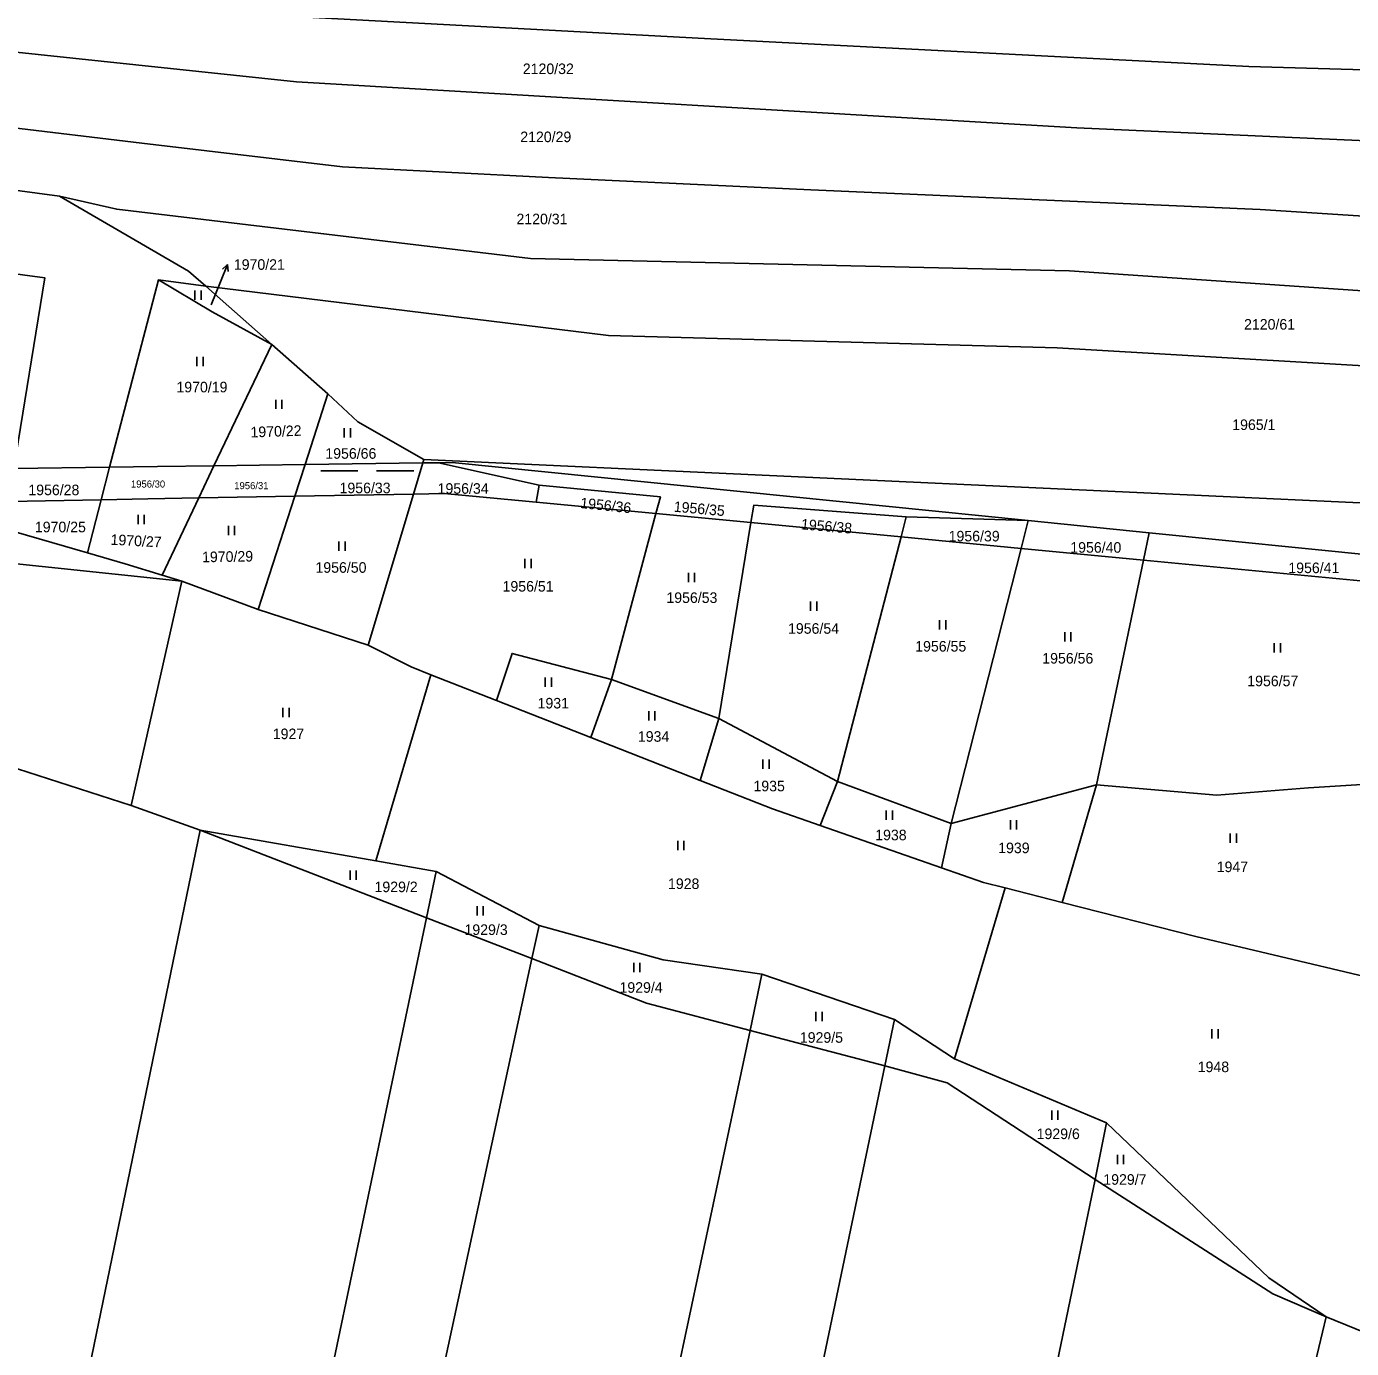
# Model space of a CAD drawing. Extents: x -776734 to -748832, y -1118122 to -976986.
# Drawn here: x -753463.9 to -753250.5, y -1116961.2 to -1116748.3 of the extents above; entities that cross this region are included whole.
import ezdxf

# ---------------------------------------------------------------- set-up
doc = ezdxf.new("R2010")
doc.units = 0
for name, color, linetype in [('KM_Hranice parcel', 7, 'Continuous'), ('KM_Parcelní čísla', 7, 'Continuous'), ('KM_Pop  PČ popisy', 7, 'Continuous'), ('KM_Značky kultur', 7, 'Continuous')]:
    doc.layers.add(name, color=color, linetype=linetype)

msp = doc.modelspace()

# ---------------------------------------------------------------- linework, layer by layer
at = {"layer": 'KM_Hranice parcel'}
for p, q in [((-753450.5, -1116819.27), (-753442.63, -1116789.06)), ((-753442.63, -1116789.06), (-753435.02, -1116790.11)), ((-753435.02, -1116790.11), (-753424.41, -1116799.48)), ((-753433.7, -1116819.02), (-753424.41, -1116799.48)), ((-753424.41, -1116799.48), (-753415.36, -1116807.46)), ((-753415.36, -1116807.46), (-753419.03, -1116818.83)), ((-753399.92, -1116818.02), (-753400.09, -1116818.57)), ((-753465.91, -1116819.46), (-753450.5, -1116819.27)), ((-753451.87, -1116824.49), (-753450.5, -1116819.27)), ((-753436.15, -1116824.18), (-753433.7, -1116819.02)), ((-753419.03, -1116818.83), (-753433.7, -1116819.02)), ((-753420.67, -1116823.91), (-753419.03, -1116818.83)), ((-753400.09, -1116818.57), (-753419.03, -1116818.83)), ((-753401.58, -1116823.57), (-753400.09, -1116818.57)), ((-753400.09, -1116818.57), (-753397.57, -1116818.54)), ((-753381.36, -1116822.13), (-753397.57, -1116818.54)), ((-753381.8, -1116824.89), (-753381.36, -1116822.13)), ((-753442.06, -1116836.64), (-753436.15, -1116824.18)), ((-753436.15, -1116824.18), (-753420.67, -1116823.91)), ((-753420.67, -1116823.91), (-753426.57, -1116842.16)), ((-753420.67, -1116823.91), (-753401.58, -1116823.57)), ((-753408.85, -1116847.9), (-753401.58, -1116823.57)), ((-753401.58, -1116823.57), (-753396.61, -1116823.48)), ((-753396.61, -1116823.48), (-753381.8, -1116824.89)), ((-753466.81, -1116824.76), (-753451.87, -1116824.49)), ((-753454.07, -1116833.06), (-753451.87, -1116824.49)), ((-753381.8, -1116824.89), (-753362.54, -1116826.72)), ((-753369.7, -1116853.46), (-753362.54, -1116826.72)), ((-753362.54, -1116826.72), (-753347.25, -1116828.18)), ((-753352.43, -1116859.7), (-753347.25, -1116828.18)), ((-753347.25, -1116828.18), (-753323.07, -1116830.48)), ((-753323.07, -1116830.48), (-753322.22, -1116827.23)), ((-753322.22, -1116827.23), (-753302.61, -1116827.85)), ((-753303.74, -1116832.32), (-753302.61, -1116827.85)), ((-753302.61, -1116827.85), (-753283.12, -1116829.81)), ((-753333.3, -1116869.87), (-753323.07, -1116830.48)), ((-753323.07, -1116830.48), (-753303.74, -1116832.32)), ((-753284.04, -1116834.2), (-753283.12, -1116829.81)), ((-753283.12, -1116829.81), (-753232.33, -1116834.93)), ((-753314.98, -1116876.62), (-753303.74, -1116832.32)), ((-753303.74, -1116832.32), (-753284.04, -1116834.2)), ((-753291.61, -1116870.41), (-753284.04, -1116834.2)), ((-753284.04, -1116834.2), (-753233.26, -1116839.04)), ((-753438.87, -1116837.62), (-753442.06, -1116836.64)), ((-753447.01, -1116873.75), (-753438.87, -1116837.62)), ((-753426.57, -1116842.16), (-753438.87, -1116837.62)), ((-753408.85, -1116847.9), (-753426.57, -1116842.16)), ((-753407.64, -1116882.66), (-753398.77, -1116852.66)), ((-753388.22, -1116856.8), (-753398.77, -1116852.66)), ((-753373, -1116862.78), (-753369.7, -1116853.46)), ((-753352.43, -1116859.7), (-753369.7, -1116853.46)), ((-753373, -1116862.78), (-753388.22, -1116856.8)), ((-753355.39, -1116869.69), (-753352.43, -1116859.7)), ((-753333.3, -1116869.87), (-753352.43, -1116859.7)), ((-753355.39, -1116869.69), (-753373, -1116862.78)), ((-753447.01, -1116873.75), (-753471.67, -1116865.81)), ((-753336.09, -1116876.95), (-753333.3, -1116869.87)), ((-753314.98, -1116876.62), (-753333.3, -1116869.87)), ((-753291.61, -1116870.41), (-753314.98, -1116876.62)), ((-753297.1, -1116889.33), (-753291.61, -1116870.41)), ((-753435.92, -1116877.71), (-753447.01, -1116873.75)), ((-753462.09, -1117004.54), (-753435.92, -1116877.71)), ((-753407.64, -1116882.66), (-753435.92, -1116877.71)), ((-753399.47, -1116891.82), (-753435.92, -1116877.71)), ((-753316.57, -1116883.75), (-753336.09, -1116876.95)), ((-753316.57, -1116883.75), (-753314.98, -1116876.62)), ((-753397.91, -1116884.37), (-753407.64, -1116882.66)), ((-753399.47, -1116891.82), (-753397.91, -1116884.37)), ((-753381.36, -1116893.07), (-753397.91, -1116884.37)), ((-753314.43, -1116914.51), (-753306.3, -1116886.99)), ((-753306.3, -1116886.99), (-753297.1, -1116889.33)), ((-753382.5, -1116898.34), (-753399.47, -1116891.82)), ((-753382.5, -1116898.34), (-753381.36, -1116893.07)), ((-753347.38, -1116909.93), (-753345.48, -1116900.87)), ((-753324.12, -1116908.2), (-753345.48, -1116900.87)), ((-753325.66, -1116915.65), (-753324.12, -1116908.2)), ((-753314.43, -1116914.51), (-753324.12, -1116908.2)), ((-753375.07, -1117040.37), (-753347.38, -1116909.93)), ((-753325.66, -1116915.65), (-753347.38, -1116909.93)), ((-753353.57, -1117049.18), (-753325.66, -1116915.65)), ((-753289.98, -1116924.8), (-753314.43, -1116914.51)), ((-753291.83, -1116933.97), (-753289.98, -1116924.8)), ((-753318.69, -1117063.56), (-753291.83, -1116933.97)), ((-753246.8, -1116959.22), (-753254.6, -1116956.07))]:
    msp.add_line(p, q, dxfattribs=at)
for points in [[(-753103.76, -1116765.28), (-753165.33, -1116759.04), (-753203.83, -1116756.56), (-753267.06, -1116754.71), (-753354.73, -1116750.2), (-753427.75, -1116746.28), (-753500.31, -1116739.58), (-753553.72, -1116732.89), (-753624.54, -1116725.74), (-753677.44, -1116716.33)], [(-753102.11, -1116776.28), (-753197.86, -1116768.98), (-753294.74, -1116764.58), (-753420.39, -1116757.2), (-753487.95, -1116750.06), (-753529.24, -1116746.37), (-753624.71, -1116735.91), (-753655.25, -1116729.94)], [(-753631.13, -1116743.21), (-753557.27, -1116753.67), (-753445.34, -1116767.1), (-753413.02, -1116770.9), (-753379.81, -1116772.6), (-753337.57, -1116774.57), (-753265.24, -1116777.74), (-753191.96, -1116782.46), (-753138.09, -1116786.69), (-753103.25, -1116790.53)], [(-753458.6, -1116775.63), (-753492.59, -1116771.05), (-753525.53, -1116767.38)], [(-753458.6, -1116775.63), (-753449.36, -1116777.72), (-753382.73, -1116785.64), (-753295.93, -1116787.65), (-753235.32, -1116791.75), (-753154.55, -1116797.43), (-753105.08, -1116802.76)], [(-753435.02, -1116790.11), (-753437.79, -1116787.67), (-753458.6, -1116775.63)], [(-753468.14, -1116787.81), (-753460.93, -1116788.78), (-753465.91, -1116819.46)], [(-753424.41, -1116799.48), (-753433.98, -1116794.22), (-753442.63, -1116789.06)], [(-753108.5, -1116814.7), (-753159.79, -1116808.11), (-753297.91, -1116800.04), (-753370.16, -1116798.06), (-753435.02, -1116790.11)], [(-753399.92, -1116818.02), (-753410.56, -1116811.93), (-753415.36, -1116807.46)], [(-753116.09, -1116831.11), (-753232.92, -1116825.72), (-753399.92, -1116818.02)], [(-753433.7, -1116819.02), (-753442.78, -1116819.14), (-753450.5, -1116819.27)], [(-753397.57, -1116818.54), (-753395.35, -1116818.51), (-753302.61, -1116827.85)], [(-753381.36, -1116822.13), (-753361.82, -1116824.03), (-753362.54, -1116826.72)], [(-753451.87, -1116824.49), (-753444.33, -1116824.33), (-753436.15, -1116824.18)], [(-753438.87, -1116837.62), (-753472.17, -1116834.13), (-753483.52, -1116831.89), (-753491.46, -1116830.49), (-753506.42, -1116826.12)], [(-753454.07, -1116833.06), (-753467.62, -1116829.13), (-753466.81, -1116824.76)], [(-753347.25, -1116828.18), (-753346.79, -1116825.38), (-753322.22, -1116827.23)], [(-753442.06, -1116836.64), (-753448.02, -1116834.81), (-753454.07, -1116833.06)], [(-753398.77, -1116852.66), (-753401.96, -1116851.42), (-753408.85, -1116847.9)], [(-753369.7, -1116853.46), (-753385.69, -1116849.25), (-753388.22, -1116856.8)], [(-753336.09, -1116876.95), (-753343.77, -1116874.27), (-753355.39, -1116869.69)], [(-753240.22, -1116869.82), (-753257.45, -1116870.87), (-753272.22, -1116872.07), (-753291.61, -1116870.41)], [(-753306.3, -1116886.99), (-753309.81, -1116886.1), (-753316.57, -1116883.75)], [(-753297.1, -1116889.33), (-753275.62, -1116894.8), (-753248.46, -1116901.26)], [(-753479.72, -1117254.15), (-753453.93, -1117142.88), (-753426.18, -1117019.22), (-753399.47, -1116891.82)], [(-753345.48, -1116900.87), (-753361.39, -1116898.55), (-753381.36, -1116893.07)], [(-753462.83, -1117261.49), (-753437.64, -1117149.64), (-753410.07, -1117025.95), (-753382.5, -1116898.34)], [(-753347.38, -1116909.93), (-753364.06, -1116905.53), (-753382.5, -1116898.34)], [(-753291.83, -1116933.97), (-753315.65, -1116918.38), (-753325.66, -1116915.65)], [(-753254.6, -1116956.07), (-753263.86, -1116949.77), (-753289.98, -1116924.8)], [(-753254.6, -1116956.07), (-753263.19, -1116952.35), (-753291.83, -1116933.97)], [(-753254.6, -1116956.07), (-753283.56, -1117077.04), (-753310.94, -1117200.91), (-753336.23, -1117311.02)]]:
    msp.add_lwpolyline(points, dxfattribs=at)
at = {"layer": 'KM_Pop  PČ popisy'}
for p, q in [((-753432.63, -1116789.4), (-753431.506, -1116786.618)), ((-753431.506, -1116786.618), (-753432.345, -1116787.358)), ((-753431.506, -1116786.618), (-753431.417, -1116787.734)), ((-753434.13, -1116793.1), (-753432.63, -1116789.4))]:
    msp.add_line(p, q, dxfattribs=at)
at = {"layer": 'KM_Značky kultur'}
for p, q in [((-753436.771, -1116792.28), (-753436.771, -1116790.78)), ((-753435.77, -1116792.28), (-753435.77, -1116790.78)), ((-753436.461, -1116802.96), (-753436.461, -1116801.46)), ((-753435.46, -1116802.96), (-753435.46, -1116801.46)), ((-753423.761, -1116809.88), (-753423.761, -1116808.38)), ((-753422.76, -1116809.88), (-753422.76, -1116808.38)), ((-753412.731, -1116814.45), (-753412.731, -1116812.95)), ((-753411.73, -1116814.45), (-753411.73, -1116812.95)), ((-753416.509, -1116819.83), (-753410.509, -1116819.83)), ((-753407.509, -1116819.83), (-753401.509, -1116819.83)), ((-753445.931, -1116828.42), (-753445.931, -1116826.92)), ((-753444.93, -1116828.42), (-753444.93, -1116826.92)), ((-753431.381, -1116830.22), (-753431.381, -1116828.72)), ((-753430.38, -1116830.22), (-753430.38, -1116828.72)), ((-753413.591, -1116832.7), (-753413.591, -1116831.2)), ((-753412.59, -1116832.7), (-753412.59, -1116831.2)), ((-753383.641, -1116835.52), (-753383.641, -1116834.02)), ((-753382.64, -1116835.52), (-753382.64, -1116834.02)), ((-753357.301, -1116837.76), (-753357.301, -1116836.26)), ((-753356.3, -1116837.76), (-753356.3, -1116836.26)), ((-753337.651, -1116842.39), (-753337.651, -1116840.89)), ((-753336.65, -1116842.39), (-753336.65, -1116840.89)), ((-753316.851, -1116845.39), (-753316.851, -1116843.89)), ((-753315.85, -1116845.39), (-753315.85, -1116843.89)), ((-753296.711, -1116847.32), (-753296.711, -1116845.82)), ((-753295.71, -1116847.32), (-753295.71, -1116845.82)), ((-753262.971, -1116849.08), (-753262.971, -1116847.58)), ((-753261.97, -1116849.08), (-753261.97, -1116847.58)), ((-753380.351, -1116854.63), (-753380.351, -1116853.13)), ((-753379.35, -1116854.63), (-753379.35, -1116853.13)), ((-753422.591, -1116859.49), (-753422.591, -1116857.99)), ((-753421.59, -1116859.49), (-753421.59, -1116857.99)), ((-753363.701, -1116860.05), (-753363.701, -1116858.55)), ((-753362.7, -1116860.05), (-753362.7, -1116858.55)), ((-753345.311, -1116867.84), (-753345.311, -1116866.34)), ((-753344.31, -1116867.84), (-753344.31, -1116866.34)), ((-753325.441, -1116876.01), (-753325.441, -1116874.51)), ((-753324.44, -1116876.01), (-753324.44, -1116874.51)), ((-753305.461, -1116877.58), (-753305.461, -1116876.08)), ((-753304.46, -1116877.58), (-753304.46, -1116876.08)), ((-753359.021, -1116880.91), (-753359.021, -1116879.41)), ((-753358.02, -1116880.91), (-753358.02, -1116879.41)), ((-753270.061, -1116879.76), (-753270.061, -1116878.26)), ((-753269.06, -1116879.76), (-753269.06, -1116878.26)), ((-753411.791, -1116885.68), (-753411.791, -1116884.18)), ((-753410.79, -1116885.68), (-753410.79, -1116884.18)), ((-753391.331, -1116891.43), (-753391.331, -1116889.93)), ((-753390.33, -1116891.43), (-753390.33, -1116889.93)), ((-753366.101, -1116900.58), (-753366.101, -1116899.08)), ((-753365.1, -1116900.58), (-753365.1, -1116899.08)), ((-753336.771, -1116908.45), (-753336.771, -1116906.95)), ((-753335.77, -1116908.45), (-753335.77, -1116906.95)), ((-753273.001, -1116911.24), (-753273.001, -1116909.74)), ((-753272, -1116911.24), (-753272, -1116909.74)), ((-753298.791, -1116924.33), (-753298.791, -1116922.83)), ((-753297.79, -1116924.33), (-753297.79, -1116922.83)), ((-753288.221, -1116931.48), (-753288.221, -1116929.98)), ((-753287.22, -1116931.48), (-753287.22, -1116929.98))]:
    msp.add_line(p, q, dxfattribs=at)

# ---------------------------------------------------------------- texts
at = {"layer": 'KM_Parcelní čísla'}
for s, height, p in [('2120/32', 1.7, (-753383.97, -1116755.95)), ('2120/29', 1.7, (-753384.38, -1116766.91)), ('2120/31', 1.7, (-753384.99, -1116780.14)), ('1970/21', 1.7, (-753430.5, -1116787.47)), ('2120/61', 1.7, (-753267.83, -1116797.1)), ('1970/19', 1.7, (-753439.75, -1116807.2)), ('1965/1', 1.7, (-753269.73, -1116813.26)), ('1956/66', 1.7, (-753415.77, -1116817.89)), ('1956/28', 1.7, (-753463.59, -1116823.76)), ('1956/30', 1.14, (-753447.072, -1116822.53)), ('1956/31', 1.14, (-753430.432, -1116822.79)), ('1956/33', 1.7, (-753413.48, -1116823.44)), ('1956/34', 1.7, (-753397.69, -1116823.53)), ('1970/25', 1.7, (-753462.54, -1116829.73)), ('1956/39', 1.7, (-753315.4, -1116831.2)), ('1956/40', 1.7, (-753295.81, -1116833.02)), ('1956/50', 1.7, (-753417.36, -1116836.25)), ('1956/41', 1.7, (-753260.7, -1116836.31)), ('1956/51', 1.7, (-753387.23, -1116839.28)), ('1956/53', 1.7, (-753360.85, -1116841.11)), ('1956/54', 1.7, (-753341.26, -1116846.07)), ('1956/55', 1.7, (-753320.78, -1116848.94)), ('1956/56', 1.7, (-753300.32, -1116850.87)), ('1956/57', 1.7, (-753267.31, -1116854.52)), ('1931', 1.7, (-753381.59, -1116858.1)), ('1927', 1.7, (-753424.23, -1116863.04)), ('1934', 1.7, (-753365.44, -1116863.46)), ('1935', 1.7, (-753346.83, -1116871.44)), ('1938', 1.7, (-753327.22, -1116879.32)), ('1939', 1.7, (-753307.42, -1116881.4)), ('1947', 1.7, (-753272.23, -1116884.45)), ('1929/2', 1.7, (-753407.85, -1116887.68)), ('1928', 1.7, (-753360.59, -1116887.17)), ('1929/3', 1.7, (-753393.36, -1116894.57)), ('1929/4', 1.7, (-753368.4, -1116903.88)), ('1929/5', 1.7, (-753339.36, -1116911.93)), ('1948', 1.7, (-753275.29, -1116916.66)), ('1929/6', 1.7, (-753301.23, -1116927.44)), ('1929/7', 1.7, (-753290.49, -1116934.79))]:
    msp.add_text(s, height=height, dxfattribs=at).set_placement(p)
for s, rotation, p in [('1970/22', 2, (-753427.79, -1116814.469)), ('1956/36', 354, (-753374.778, -1116825.815)), ('1956/35', 355, (-753359.714, -1116826.416)), ('1956/38', 355, (-753339.224, -1116829.246)), ('1970/27', 357, (-753450.384, -1116831.738)), ('1970/29', 1, (-753435.605, -1116834.569))]:
    msp.add_text(s, height=1.7, rotation=rotation, dxfattribs=at).set_placement(p)

doc.saveas('drawing.dxf')
